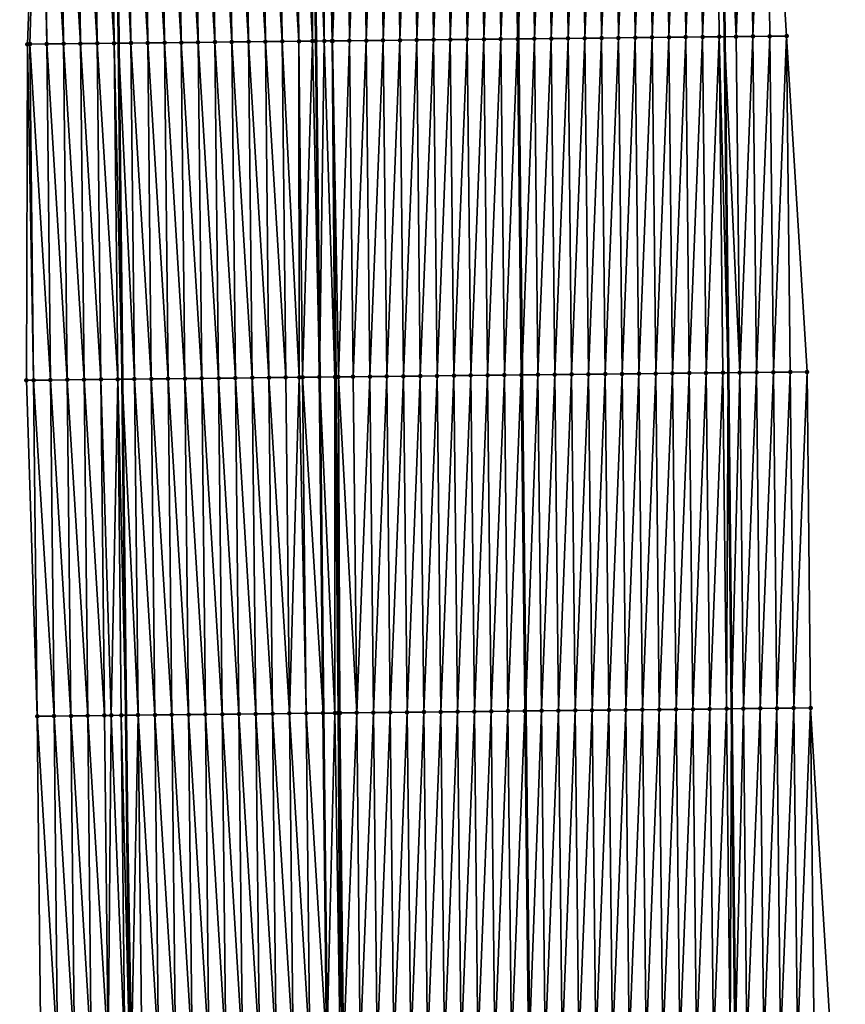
# Model space of a CAD drawing. Header units: feet. Extents: x 2010743 to 2022806, y 818705 to 837694.
# Tile 371 of 531: x 2011449 to 2011498, y 831296 to 831355. Entities that reach past the tile are written whole.
import ezdxf

# ---------------------------------------------------------------- set-up
doc = ezdxf.new("R2010")
doc.units = ezdxf.units.FT
doc.header["$MEASUREMENT"] = 0
for name, color, linetype, lineweight in [('EP_Travel Lane', 172, 'Continuous', 53), ('Road Shots', 141, 'Continuous', 100), ('STRIPING', 60, 'Continuous', 53)]:
    doc.layers.add(name, color=color, linetype=linetype, lineweight=lineweight)
doc.layers.add('I-77-MM17-21_NB-Surface-Border', color=7, linetype='Continuous')
doc.layers.add('I-77-MM17-21_NB-Surface-TIN', color=7, linetype='Continuous')

msp = doc.modelspace()

# ---------------------------------------------------------------- linework, layer by layer
at = {"layer": 'EP_Travel Lane'}
for points in [[(2011453.743, 831413.433, 329.309), (2011453.958, 831393.434, 329.386), (2011454.173, 831373.436, 329.468), (2011454.388, 831353.437, 329.566), (2011454.603, 831333.438, 329.61), (2011454.818, 831313.439, 329.68), (2011455.034, 831293.441, 329.712), (2011455.247, 831273.445, 329.734), (2011455.458, 831253.446, 329.754), (2011455.67, 831233.447, 329.755), (2011455.881, 831213.448, 329.745), (2011456.092, 831193.45, 329.718), (2011456.304, 831173.451, 329.677), (2011456.515, 831153.452, 329.653)], [(2011490, 831393.821, 329.151), (2011490.211, 831373.822, 329.234), (2011490.422, 831353.824, 329.295), (2011490.632, 831333.825, 329.354), (2011490.843, 831313.826, 329.432), (2011491.054, 831293.827, 329.472), (2011491.265, 831273.826, 329.491), (2011491.476, 831253.827, 329.551), (2011491.688, 831233.828, 329.532), (2011491.899, 831213.829, 329.528), (2011492.11, 831193.83, 329.507), (2011492.321, 831173.832, 329.468), (2011492.533, 831153.833, 329.421)]]:
    msp.add_polyline3d(points, dxfattribs=at)
at = {"layer": 'I-77-MM17-21_NB-Surface-Border', "color": 3, "linetype": 'Continuous', "lineweight": -3}
for points in [[(2011452.204, 831153.406, 329.573), (2011451.151, 831173.396, 329.58), (2011450.532, 831193.391, 329.601), (2011450.075, 831213.387, 329.61), (2011450.398, 831233.392, 329.639), (2011450.186, 831253.391, 329.628), (2011449.975, 831273.39, 329.618), (2011449.762, 831293.383, 329.592), (2011449.546, 831313.382, 329.557), (2011448.903, 831333.376, 329.495), (2011448.962, 831353.378, 329.475), (2011449.693, 831373.387, 329.367), (2011449.089, 831393.381, 329.278), (2011448.504, 831413.376, 329.184)], [(2011491.683, 831393.839, 329.103), (2011492.898, 831373.851, 329.154), (2011494.113, 831353.863, 329.174), (2011495.329, 831333.875, 329.195), (2011495.544, 831313.876, 329.254), (2011496.759, 831293.888, 329.262), (2011496.972, 831273.887, 329.286), (2011497.184, 831253.888, 329.337), (2011497.395, 831233.889, 329.335), (2011497.606, 831213.89, 329.325), (2011496.818, 831193.88, 329.333), (2011496.029, 831173.871, 329.332), (2011496.24, 831153.872, 329.291)]]:
    msp.add_polyline3d(points, dxfattribs=at)
at = {"layer": 'I-77-MM17-21_NB-Surface-TIN', "color": 128, "linetype": 'Continuous', "lineweight": -3}
for points in [[(2011448.962, 831353.378, 329.475), (2011449.116, 831353.38, 329.478), (2011449.693, 831373.387, 329.367)], [(2011449.116, 831353.38, 329.478), (2011450.116, 831353.391, 329.499), (2011449.693, 831373.387, 329.367)], [(2011450.116, 831353.391, 329.499), (2011449.901, 831373.389, 329.371), (2011449.693, 831373.387, 329.367)], [(2011451.116, 831353.402, 329.519), (2011450.901, 831373.4, 329.397), (2011449.901, 831373.389, 329.371)], [(2011450.116, 831353.391, 329.499), (2011451.116, 831353.402, 329.519), (2011449.901, 831373.389, 329.371)], [(2011452.116, 831353.412, 329.527), (2011451.901, 831373.411, 329.42), (2011450.901, 831373.4, 329.397)], [(2011451.116, 831353.402, 329.519), (2011452.116, 831353.412, 329.527), (2011450.901, 831373.4, 329.397)], [(2011453.116, 831353.423, 329.547), (2011452.901, 831373.422, 329.446), (2011451.901, 831373.411, 329.42)], [(2011452.116, 831353.412, 329.527), (2011453.116, 831353.423, 329.547), (2011451.901, 831373.411, 329.42)], [(2011454.116, 831353.434, 329.562), (2011453.901, 831373.433, 329.464), (2011452.901, 831373.422, 329.446)], [(2011453.116, 831353.423, 329.547), (2011454.116, 831353.434, 329.562), (2011452.901, 831373.422, 329.446)], [(2011453.901, 831373.433, 329.464), (2011454.388, 831353.437, 329.566), (2011454.173, 831373.436, 329.468)], [(2011454.116, 831353.434, 329.562), (2011454.388, 831353.437, 329.566), (2011453.901, 831373.433, 329.464)], [(2011455.116, 831353.445, 329.574), (2011454.9, 831373.444, 329.476), (2011454.173, 831373.436, 329.468)], [(2011455.116, 831353.445, 329.574), (2011454.173, 831373.436, 329.468), (2011454.388, 831353.437, 329.566)], [(2011456.116, 831353.456, 329.594), (2011455.9, 831373.454, 329.496), (2011454.9, 831373.444, 329.476)], [(2011455.116, 831353.445, 329.574), (2011456.116, 831353.456, 329.594), (2011454.9, 831373.444, 329.476)], [(2011457.116, 831353.467, 329.613), (2011456.9, 831373.465, 329.511), (2011455.9, 831373.454, 329.496)], [(2011456.116, 831353.456, 329.594), (2011457.116, 831353.467, 329.613), (2011455.9, 831373.454, 329.496)], [(2011458.115, 831353.477, 329.622), (2011457.9, 831373.476, 329.525), (2011456.9, 831373.465, 329.511)], [(2011457.116, 831353.467, 329.613), (2011458.115, 831353.477, 329.622), (2011456.9, 831373.465, 329.511)], [(2011459.115, 831353.488, 329.634), (2011458.9, 831373.487, 329.538), (2011457.9, 831373.476, 329.525)], [(2011458.115, 831353.477, 329.622), (2011459.115, 831353.488, 329.634), (2011457.9, 831373.476, 329.525)], [(2011460.115, 831353.499, 329.647), (2011459.9, 831373.498, 329.548), (2011458.9, 831373.487, 329.538)], [(2011459.115, 831353.488, 329.634), (2011460.115, 831353.499, 329.647), (2011458.9, 831373.487, 329.538)], [(2011461.115, 831353.51, 329.658), (2011460.9, 831373.508, 329.558), (2011459.9, 831373.498, 329.548)], [(2011460.115, 831353.499, 329.647), (2011461.115, 831353.51, 329.658), (2011459.9, 831373.498, 329.548)], [(2011462.115, 831353.521, 329.669), (2011461.9, 831373.519, 329.572), (2011460.9, 831373.508, 329.558)], [(2011461.115, 831353.51, 329.658), (2011462.115, 831353.521, 329.669), (2011460.9, 831373.508, 329.558)], [(2011463.115, 831353.531, 329.683), (2011462.9, 831373.53, 329.587), (2011461.9, 831373.519, 329.572)], [(2011463.115, 831353.531, 329.683), (2011461.9, 831373.519, 329.572), (2011462.115, 831353.521, 329.669)], [(2011464.115, 831353.542, 329.697), (2011463.9, 831373.541, 329.605), (2011462.9, 831373.53, 329.587)], [(2011463.115, 831353.531, 329.683), (2011464.115, 831353.542, 329.697), (2011462.9, 831373.53, 329.587)], [(2011465.115, 831353.553, 329.717), (2011464.9, 831373.552, 329.623), (2011463.9, 831373.541, 329.605)], [(2011464.115, 831353.542, 329.697), (2011465.115, 831353.553, 329.717), (2011463.9, 831373.541, 329.605)], [(2011465.91, 831353.562, 329.728), (2011465.839, 831373.562, 329.634), (2011464.9, 831373.552, 329.623)], [(2011465.115, 831353.553, 329.717), (2011465.91, 831353.562, 329.728), (2011464.9, 831373.552, 329.623)], [(2011465.839, 831373.562, 329.634), (2011466.115, 831353.564, 329.73), (2011465.9, 831373.563, 329.634)], [(2011465.91, 831353.562, 329.728), (2011466.115, 831353.564, 329.73), (2011465.839, 831373.562, 329.634)], [(2011466.612, 831353.569, 329.731), (2011466.442, 831373.568, 329.637), (2011465.9, 831373.563, 329.634)], [(2011466.612, 831353.569, 329.731), (2011465.9, 831373.563, 329.634), (2011466.115, 831353.564, 329.73)], [(2011466.612, 831353.569, 329.731), (2011466.686, 831373.571, 329.636), (2011466.442, 831373.568, 329.637)], [(2011466.612, 831353.569, 329.731), (2011467.078, 831353.574, 329.729), (2011466.686, 831373.571, 329.636)], [(2011467.078, 831353.574, 329.729), (2011466.9, 831373.573, 329.635), (2011466.686, 831373.571, 329.636)], [(2011467.115, 831353.575, 329.729), (2011467.9, 831373.584, 329.623), (2011466.9, 831373.573, 329.635)], [(2011467.078, 831353.574, 329.729), (2011467.115, 831353.575, 329.729), (2011466.9, 831373.573, 329.635)], [(2011467.115, 831353.575, 329.729), (2011468.115, 831353.585, 329.718), (2011467.9, 831373.584, 329.623)], [(2011468.115, 831353.585, 329.718), (2011468.9, 831373.595, 329.607), (2011467.9, 831373.584, 329.623)], [(2011468.115, 831353.585, 329.718), (2011469.115, 831353.596, 329.702), (2011468.9, 831373.595, 329.607)], [(2011469.115, 831353.596, 329.702), (2011469.9, 831373.605, 329.591), (2011468.9, 831373.595, 329.607)], [(2011469.115, 831353.596, 329.702), (2011470.115, 831353.607, 329.688), (2011469.9, 831373.605, 329.591)], [(2011470.115, 831353.607, 329.688), (2011470.9, 831373.616, 329.575), (2011469.9, 831373.605, 329.591)], [(2011470.115, 831353.607, 329.688), (2011471.115, 831353.617, 329.674), (2011470.9, 831373.616, 329.575)], [(2011471.115, 831353.617, 329.674), (2011471.899, 831373.627, 329.559), (2011470.9, 831373.616, 329.575)], [(2011471.115, 831353.617, 329.674), (2011472.115, 831353.628, 329.659), (2011471.899, 831373.627, 329.559)], [(2011472.115, 831353.628, 329.659), (2011472.899, 831373.637, 329.542), (2011471.899, 831373.627, 329.559)], [(2011472.115, 831353.628, 329.659), (2011473.115, 831353.639, 329.642), (2011472.899, 831373.637, 329.542)], [(2011473.115, 831353.639, 329.642), (2011473.899, 831373.648, 329.525), (2011472.899, 831373.637, 329.542)], [(2011473.115, 831353.639, 329.642), (2011474.115, 831353.65, 329.628), (2011473.899, 831373.648, 329.525)], [(2011474.115, 831353.65, 329.628), (2011474.899, 831373.659, 329.511), (2011473.899, 831373.648, 329.525)], [(2011474.115, 831353.65, 329.628), (2011475.114, 831353.66, 329.616), (2011474.899, 831373.659, 329.511)], [(2011475.114, 831353.66, 329.616), (2011475.899, 831373.67, 329.499), (2011474.899, 831373.659, 329.511)], [(2011475.114, 831353.66, 329.616), (2011476.114, 831353.671, 329.605), (2011475.899, 831373.67, 329.499)], [(2011476.114, 831353.671, 329.605), (2011476.899, 831373.68, 329.484), (2011475.899, 831373.67, 329.499)], [(2011476.114, 831353.671, 329.605), (2011477.114, 831353.682, 329.593), (2011476.899, 831373.68, 329.484)], [(2011477.114, 831353.682, 329.593), (2011477.899, 831373.691, 329.464), (2011476.899, 831373.68, 329.484)], [(2011477.114, 831353.682, 329.593), (2011478.114, 831353.692, 329.57), (2011477.899, 831373.691, 329.464)], [(2011478.114, 831353.692, 329.57), (2011477.937, 831373.691, 329.463), (2011477.899, 831373.691, 329.464)], [(2011478.899, 831373.702, 329.442), (2011477.937, 831373.691, 329.463), (2011478.152, 831353.693, 329.569)], [(2011478.114, 831353.692, 329.57), (2011478.152, 831353.693, 329.569), (2011477.937, 831373.691, 329.463)], [(2011479.114, 831353.703, 329.539), (2011478.899, 831373.702, 329.442), (2011478.152, 831353.693, 329.569)], [(2011479.114, 831353.703, 329.539), (2011479.899, 831373.712, 329.419), (2011478.899, 831373.702, 329.442)], [(2011479.114, 831353.703, 329.539), (2011480.114, 831353.714, 329.509), (2011479.899, 831373.712, 329.419)], [(2011480.114, 831353.714, 329.509), (2011480.899, 831373.723, 329.397), (2011479.899, 831373.712, 329.419)], [(2011480.114, 831353.714, 329.509), (2011481.114, 831353.724, 329.492), (2011480.899, 831373.723, 329.397)], [(2011481.114, 831353.724, 329.492), (2011481.899, 831373.734, 329.377), (2011480.899, 831373.723, 329.397)], [(2011481.114, 831353.724, 329.492), (2011482.114, 831353.735, 329.474), (2011481.899, 831373.734, 329.377)], [(2011482.114, 831353.735, 329.474), (2011482.899, 831373.744, 329.358), (2011481.899, 831373.734, 329.377)], [(2011482.114, 831353.735, 329.474), (2011483.114, 831353.746, 329.452), (2011482.899, 831373.744, 329.358)], [(2011483.114, 831353.746, 329.452), (2011483.899, 831373.755, 329.342), (2011482.899, 831373.744, 329.358)], [(2011483.114, 831353.746, 329.452), (2011484.114, 831353.756, 329.433), (2011483.899, 831373.755, 329.342)], [(2011484.114, 831353.756, 329.433), (2011484.899, 831373.766, 329.329), (2011483.899, 831373.755, 329.342)], [(2011484.114, 831353.756, 329.433), (2011485.114, 831353.767, 329.415), (2011484.899, 831373.766, 329.329)], [(2011485.114, 831353.767, 329.415), (2011485.899, 831373.776, 329.314), (2011484.899, 831373.766, 329.329)], [(2011485.114, 831353.767, 329.415), (2011486.114, 831353.778, 329.396), (2011485.899, 831373.776, 329.314)], [(2011486.114, 831353.778, 329.396), (2011486.899, 831373.787, 329.296), (2011485.899, 831373.776, 329.314)], [(2011486.114, 831353.778, 329.396), (2011487.114, 831353.788, 329.377), (2011486.899, 831373.787, 329.296)], [(2011487.114, 831353.788, 329.377), (2011487.899, 831373.798, 329.278), (2011486.899, 831373.787, 329.296)], [(2011487.114, 831353.788, 329.377), (2011488.114, 831353.799, 329.354), (2011487.899, 831373.798, 329.278)], [(2011488.114, 831353.799, 329.354), (2011488.898, 831373.808, 329.26), (2011487.899, 831373.798, 329.278)], [(2011488.114, 831353.799, 329.354), (2011489.114, 831353.81, 329.329), (2011488.898, 831373.808, 329.26)], [(2011489.114, 831353.81, 329.329), (2011489.898, 831373.819, 329.241), (2011488.898, 831373.808, 329.26)], [(2011489.114, 831353.81, 329.329), (2011490.114, 831353.82, 329.303), (2011489.898, 831373.819, 329.241)], [(2011489.898, 831373.819, 329.241), (2011490.422, 831353.824, 329.295), (2011490.211, 831373.822, 329.234)], [(2011490.114, 831353.82, 329.303), (2011490.422, 831353.824, 329.295), (2011489.898, 831373.819, 329.241)], [(2011491.114, 831353.831, 329.276), (2011490.898, 831373.83, 329.219), (2011490.211, 831373.822, 329.234)], [(2011491.114, 831353.831, 329.276), (2011490.211, 831373.822, 329.234), (2011490.422, 831353.824, 329.295)], [(2011491.114, 831353.831, 329.276), (2011491.898, 831373.84, 329.189), (2011490.898, 831373.83, 329.219)], [(2011491.114, 831353.831, 329.276), (2011492.113, 831353.842, 329.245), (2011491.898, 831373.84, 329.189)], [(2011492.113, 831353.842, 329.245), (2011492.898, 831373.851, 329.154), (2011491.898, 831373.84, 329.189)], [(2011492.113, 831353.842, 329.245), (2011493.113, 831353.852, 329.21), (2011492.898, 831373.851, 329.154)], [(2011493.113, 831353.852, 329.21), (2011494.113, 831353.863, 329.174), (2011492.898, 831373.851, 329.154)], [(2011451.331, 831333.403, 329.547), (2011451.116, 831353.402, 329.519), (2011450.116, 831353.391, 329.499)], [(2011452.331, 831333.414, 329.571), (2011452.116, 831353.412, 329.527), (2011451.116, 831353.402, 329.519)], [(2011451.331, 831333.403, 329.547), (2011452.331, 831333.414, 329.571), (2011451.116, 831353.402, 329.519)], [(2011453.331, 831333.424, 329.597), (2011453.116, 831353.423, 329.547), (2011452.116, 831353.412, 329.527)], [(2011452.331, 831333.414, 329.571), (2011453.331, 831333.424, 329.597), (2011452.116, 831353.412, 329.527)], [(2011454.331, 831333.435, 329.607), (2011454.116, 831353.434, 329.562), (2011453.116, 831353.423, 329.547)], [(2011453.331, 831333.424, 329.597), (2011454.331, 831333.435, 329.607), (2011453.116, 831353.423, 329.547)], [(2011454.116, 831353.434, 329.562), (2011454.603, 831333.438, 329.61), (2011454.388, 831353.437, 329.566)], [(2011454.331, 831333.435, 329.607), (2011454.603, 831333.438, 329.61), (2011454.116, 831353.434, 329.562)], [(2011455.331, 831333.446, 329.618), (2011455.116, 831353.445, 329.574), (2011454.388, 831353.437, 329.566)], [(2011455.331, 831333.446, 329.618), (2011454.388, 831353.437, 329.566), (2011454.603, 831333.438, 329.61)], [(2011456.331, 831333.457, 329.64), (2011456.116, 831353.456, 329.594), (2011455.116, 831353.445, 329.574)], [(2011455.331, 831333.446, 329.618), (2011456.331, 831333.457, 329.64), (2011455.116, 831353.445, 329.574)], [(2011457.331, 831333.468, 329.656), (2011457.116, 831353.467, 329.613), (2011456.116, 831353.456, 329.594)], [(2011456.331, 831333.457, 329.64), (2011457.331, 831333.468, 329.656), (2011456.116, 831353.456, 329.594)], [(2011458.331, 831333.479, 329.669), (2011458.115, 831353.477, 329.622), (2011457.116, 831353.467, 329.613)], [(2011457.331, 831333.468, 329.656), (2011458.331, 831333.479, 329.669), (2011457.116, 831353.467, 329.613)], [(2011459.331, 831333.489, 329.68), (2011459.115, 831353.488, 329.634), (2011458.115, 831353.477, 329.622)], [(2011458.331, 831333.479, 329.669), (2011459.331, 831333.489, 329.68), (2011458.115, 831353.477, 329.622)], [(2011460.331, 831333.5, 329.69), (2011460.115, 831353.499, 329.647), (2011459.115, 831353.488, 329.634)], [(2011459.331, 831333.489, 329.68), (2011460.331, 831333.5, 329.69), (2011459.115, 831353.488, 329.634)], [(2011461.33, 831333.511, 329.7), (2011461.115, 831353.51, 329.658), (2011460.115, 831353.499, 329.647)], [(2011460.331, 831333.5, 329.69), (2011461.33, 831333.511, 329.7), (2011460.115, 831353.499, 329.647)], [(2011462.33, 831333.522, 329.711), (2011462.115, 831353.521, 329.669), (2011461.115, 831353.51, 329.658)], [(2011461.33, 831333.511, 329.7), (2011462.33, 831333.522, 329.711), (2011461.115, 831353.51, 329.658)], [(2011463.33, 831333.533, 329.726), (2011463.115, 831353.531, 329.683), (2011462.115, 831353.521, 329.669)], [(2011463.33, 831333.533, 329.726), (2011462.115, 831353.521, 329.669), (2011462.33, 831333.522, 329.711)], [(2011464.33, 831333.543, 329.744), (2011464.115, 831353.542, 329.697), (2011463.115, 831353.531, 329.683)], [(2011463.33, 831333.533, 329.726), (2011464.33, 831333.543, 329.744), (2011463.115, 831353.531, 329.683)], [(2011465.128, 831333.552, 329.76), (2011465.115, 831353.553, 329.717), (2011464.115, 831353.542, 329.697)], [(2011464.33, 831333.543, 329.744), (2011465.128, 831333.552, 329.76), (2011464.115, 831353.542, 329.697)], [(2011465.33, 831333.554, 329.763), (2011465.91, 831353.562, 329.728), (2011465.115, 831353.553, 329.717)], [(2011465.128, 831333.552, 329.76), (2011465.33, 831333.554, 329.763), (2011465.115, 831353.553, 329.717)], [(2011465.33, 831333.554, 329.763), (2011466.33, 831333.565, 329.772), (2011465.91, 831353.562, 329.728)], [(2011465.91, 831353.562, 329.728), (2011466.33, 831333.565, 329.772), (2011466.115, 831353.564, 329.73)], [(2011466.612, 831353.569, 329.731), (2011466.115, 831353.564, 329.73), (2011466.33, 831333.565, 329.772)], [(2011467.254, 831333.575, 329.778), (2011466.612, 831353.569, 329.731), (2011466.33, 831333.565, 329.772)], [(2011467.254, 831333.575, 329.778), (2011467.078, 831353.574, 329.729), (2011466.612, 831353.569, 329.731)], [(2011467.33, 831333.576, 329.777), (2011467.115, 831353.575, 329.729), (2011467.078, 831353.574, 329.729)], [(2011467.254, 831333.575, 329.778), (2011467.33, 831333.576, 329.777), (2011467.078, 831353.574, 329.729)], [(2011467.462, 831333.577, 329.777), (2011468.115, 831353.585, 329.718), (2011467.115, 831353.575, 329.729)], [(2011467.33, 831333.576, 329.777), (2011467.462, 831333.577, 329.777), (2011467.115, 831353.575, 329.729)], [(2011467.462, 831333.577, 329.777), (2011468.33, 831333.587, 329.765), (2011468.115, 831353.585, 329.718)], [(2011468.33, 831333.587, 329.765), (2011469.115, 831353.596, 329.702), (2011468.115, 831353.585, 329.718)], [(2011468.33, 831333.587, 329.765), (2011469.33, 831333.597, 329.748), (2011469.115, 831353.596, 329.702)], [(2011469.33, 831333.597, 329.748), (2011470.115, 831353.607, 329.688), (2011469.115, 831353.596, 329.702)], [(2011469.33, 831333.597, 329.748), (2011470.33, 831333.608, 329.731), (2011470.115, 831353.607, 329.688)], [(2011470.33, 831333.608, 329.731), (2011471.115, 831353.617, 329.674), (2011470.115, 831353.607, 329.688)], [(2011470.33, 831333.608, 329.731), (2011471.33, 831333.619, 329.713), (2011471.115, 831353.617, 329.674)], [(2011471.33, 831333.619, 329.713), (2011472.115, 831353.628, 329.659), (2011471.115, 831353.617, 329.674)], [(2011471.33, 831333.619, 329.713), (2011472.33, 831333.629, 329.7), (2011472.115, 831353.628, 329.659)], [(2011472.33, 831333.629, 329.7), (2011473.115, 831353.639, 329.642), (2011472.115, 831353.628, 329.659)], [(2011472.33, 831333.629, 329.7), (2011473.33, 831333.64, 329.683), (2011473.115, 831353.639, 329.642)], [(2011473.33, 831333.64, 329.683), (2011474.115, 831353.65, 329.628), (2011473.115, 831353.639, 329.642)], [(2011473.33, 831333.64, 329.683), (2011474.33, 831333.651, 329.668), (2011474.115, 831353.65, 329.628)], [(2011474.33, 831333.651, 329.668), (2011475.114, 831353.66, 329.616), (2011474.115, 831353.65, 329.628)], [(2011474.33, 831333.651, 329.668), (2011475.33, 831333.661, 329.652), (2011475.114, 831353.66, 329.616)], [(2011475.33, 831333.661, 329.652), (2011476.114, 831353.671, 329.605), (2011475.114, 831353.66, 329.616)], [(2011475.33, 831333.661, 329.652), (2011476.33, 831333.672, 329.64), (2011476.114, 831353.671, 329.605)], [(2011476.33, 831333.672, 329.64), (2011477.114, 831353.682, 329.593), (2011476.114, 831353.671, 329.605)], [(2011476.33, 831333.672, 329.64), (2011477.33, 831333.683, 329.63), (2011477.114, 831353.682, 329.593)], [(2011477.33, 831333.683, 329.63), (2011478.114, 831353.692, 329.57), (2011477.114, 831353.682, 329.593)], [(2011477.33, 831333.683, 329.63), (2011478.329, 831333.693, 329.61), (2011478.114, 831353.692, 329.57)], [(2011478.329, 831333.693, 329.61), (2011478.152, 831353.693, 329.569), (2011478.114, 831353.692, 329.57)], [(2011479.114, 831353.703, 329.539), (2011478.152, 831353.693, 329.569), (2011478.367, 831333.694, 329.609)], [(2011478.329, 831333.693, 329.61), (2011478.367, 831333.694, 329.609), (2011478.152, 831353.693, 329.569)], [(2011479.329, 831333.704, 329.578), (2011479.114, 831353.703, 329.539), (2011478.367, 831333.694, 329.609)], [(2011479.329, 831333.704, 329.578), (2011480.114, 831353.714, 329.509), (2011479.114, 831353.703, 329.539)], [(2011479.329, 831333.704, 329.578), (2011480.329, 831333.715, 329.551), (2011480.114, 831353.714, 329.509)], [(2011480.329, 831333.715, 329.551), (2011481.114, 831353.724, 329.492), (2011480.114, 831353.714, 329.509)], [(2011480.329, 831333.715, 329.551), (2011481.329, 831333.725, 329.531), (2011481.114, 831353.724, 329.492)], [(2011481.329, 831333.725, 329.531), (2011482.114, 831353.735, 329.474), (2011481.114, 831353.724, 329.492)], [(2011481.329, 831333.725, 329.531), (2011482.329, 831333.736, 329.513), (2011482.114, 831353.735, 329.474)], [(2011482.329, 831333.736, 329.513), (2011483.114, 831353.746, 329.452), (2011482.114, 831353.735, 329.474)], [(2011482.329, 831333.736, 329.513), (2011483.329, 831333.747, 329.495), (2011483.114, 831353.746, 329.452)], [(2011483.329, 831333.747, 329.495), (2011484.114, 831353.756, 329.433), (2011483.114, 831353.746, 329.452)], [(2011483.329, 831333.747, 329.495), (2011484.329, 831333.757, 329.477), (2011484.114, 831353.756, 329.433)], [(2011484.329, 831333.757, 329.477), (2011485.114, 831353.767, 329.415), (2011484.114, 831353.756, 329.433)], [(2011484.329, 831333.757, 329.477), (2011485.329, 831333.768, 329.462), (2011485.114, 831353.767, 329.415)], [(2011485.329, 831333.768, 329.462), (2011486.114, 831353.778, 329.396), (2011485.114, 831353.767, 329.415)], [(2011485.329, 831333.768, 329.462), (2011486.329, 831333.779, 329.448), (2011486.114, 831353.778, 329.396)], [(2011486.329, 831333.779, 329.448), (2011487.114, 831353.788, 329.377), (2011486.114, 831353.778, 329.396)], [(2011486.329, 831333.779, 329.448), (2011487.329, 831333.79, 329.432), (2011487.114, 831353.788, 329.377)], [(2011487.329, 831333.79, 329.432), (2011488.114, 831353.799, 329.354), (2011487.114, 831353.788, 329.377)], [(2011487.329, 831333.79, 329.432), (2011488.329, 831333.8, 329.411), (2011488.114, 831353.799, 329.354)], [(2011488.329, 831333.8, 329.411), (2011489.114, 831353.81, 329.329), (2011488.114, 831353.799, 329.354)], [(2011488.329, 831333.8, 329.411), (2011489.329, 831333.811, 329.39), (2011489.114, 831353.81, 329.329)], [(2011489.329, 831333.811, 329.39), (2011490.114, 831353.82, 329.303), (2011489.114, 831353.81, 329.329)], [(2011489.329, 831333.811, 329.39), (2011490.329, 831333.821, 329.36), (2011490.114, 831353.82, 329.303)], [(2011490.114, 831353.82, 329.303), (2011490.632, 831333.825, 329.354), (2011490.422, 831353.824, 329.295)], [(2011490.329, 831333.821, 329.36), (2011490.632, 831333.825, 329.354), (2011490.114, 831353.82, 329.303)], [(2011491.329, 831333.832, 329.341), (2011491.114, 831353.831, 329.276), (2011490.422, 831353.824, 329.295)], [(2011491.329, 831333.832, 329.341), (2011490.422, 831353.824, 329.295), (2011490.632, 831333.825, 329.354)], [(2011491.329, 831333.832, 329.341), (2011492.113, 831353.842, 329.245), (2011491.114, 831353.831, 329.276)], [(2011491.329, 831333.832, 329.341), (2011492.329, 831333.843, 329.305), (2011492.113, 831353.842, 329.245)], [(2011492.329, 831333.843, 329.305), (2011493.113, 831353.852, 329.21), (2011492.113, 831353.842, 329.245)], [(2011492.329, 831333.843, 329.305), (2011493.329, 831333.853, 329.26), (2011493.113, 831353.852, 329.21)], [(2011493.329, 831333.853, 329.26), (2011494.113, 831353.863, 329.174), (2011493.113, 831353.852, 329.21)], [(2011493.329, 831333.853, 329.26), (2011494.329, 831333.864, 329.227), (2011494.113, 831353.863, 329.174)], [(2011494.329, 831333.864, 329.227), (2011495.329, 831333.875, 329.195), (2011494.113, 831353.863, 329.174)], [(2011448.903, 831333.376, 329.495), (2011449.331, 831333.381, 329.505), (2011448.962, 831353.378, 329.475)], [(2011449.331, 831333.381, 329.505), (2011449.116, 831353.38, 329.478), (2011448.962, 831353.378, 329.475)], [(2011450.331, 831333.392, 329.524), (2011450.116, 831353.391, 329.499), (2011449.116, 831353.38, 329.478)], [(2011449.331, 831333.381, 329.505), (2011450.331, 831333.392, 329.524), (2011449.116, 831353.38, 329.478)], [(2011450.331, 831333.392, 329.524), (2011451.331, 831333.403, 329.547), (2011450.116, 831353.391, 329.499)], [(2011458.546, 831313.48, 329.734), (2011458.331, 831333.479, 329.669), (2011457.331, 831333.468, 329.656)], [(2011459.546, 831313.491, 329.744), (2011459.331, 831333.489, 329.68), (2011458.331, 831333.479, 329.669)], [(2011458.546, 831313.48, 329.734), (2011459.546, 831313.491, 329.744), (2011458.331, 831333.479, 329.669)], [(2011460.546, 831313.501, 329.754), (2011460.331, 831333.5, 329.69), (2011459.331, 831333.489, 329.68)], [(2011459.546, 831313.491, 329.744), (2011460.546, 831313.501, 329.754), (2011459.331, 831333.489, 329.68)], [(2011461.546, 831313.512, 329.766), (2011461.33, 831333.511, 329.7), (2011460.331, 831333.5, 329.69)], [(2011460.546, 831313.501, 329.754), (2011461.546, 831313.512, 329.766), (2011460.331, 831333.5, 329.69)], [(2011462.546, 831313.523, 329.775), (2011462.33, 831333.522, 329.711), (2011461.33, 831333.511, 329.7)], [(2011462.546, 831313.523, 329.775), (2011461.33, 831333.511, 329.7), (2011461.546, 831313.512, 329.766)], [(2011463.546, 831313.534, 329.787), (2011463.33, 831333.533, 329.726), (2011462.33, 831333.522, 329.711)], [(2011463.546, 831313.534, 329.787), (2011462.33, 831333.522, 329.711), (2011462.546, 831313.523, 329.775)], [(2011464.545, 831313.545, 329.803), (2011464.33, 831333.543, 329.744), (2011463.33, 831333.533, 329.726)], [(2011463.546, 831313.534, 329.787), (2011464.545, 831313.545, 329.803), (2011463.33, 831333.533, 329.726)], [(2011464.545, 831313.545, 329.803), (2011465.128, 831333.552, 329.76), (2011464.33, 831333.543, 329.744)], [(2011464.545, 831313.545, 329.803), (2011465.545, 831313.556, 329.823), (2011465.128, 831333.552, 329.76)], [(2011465.545, 831313.556, 329.823), (2011465.33, 831333.554, 329.763), (2011465.128, 831333.552, 329.76)], [(2011465.33, 831333.554, 329.763), (2011466.545, 831313.566, 329.837), (2011466.33, 831333.565, 329.772)], [(2011465.545, 831313.556, 329.823), (2011466.545, 831313.566, 329.837), (2011465.33, 831333.554, 329.763)], [(2011467.254, 831313.574, 329.838), (2011467.254, 831333.575, 329.778), (2011466.33, 831333.565, 329.772)], [(2011467.254, 831313.574, 329.838), (2011466.33, 831333.565, 329.772), (2011466.545, 831313.566, 329.837)], [(2011467.545, 831313.577, 329.836), (2011467.33, 831333.576, 329.777), (2011467.254, 831333.575, 329.778)], [(2011467.451, 831313.576, 329.837), (2011467.545, 831313.577, 329.836), (2011467.254, 831333.575, 329.778)], [(2011467.254, 831313.574, 329.838), (2011467.451, 831313.576, 329.837), (2011467.254, 831333.575, 329.778)], [(2011467.545, 831313.577, 329.836), (2011467.462, 831333.577, 329.777), (2011467.33, 831333.576, 329.777)], [(2011468.545, 831313.588, 329.82), (2011468.33, 831333.587, 329.765), (2011467.462, 831333.577, 329.777)], [(2011467.545, 831313.577, 329.836), (2011468.545, 831313.588, 329.82), (2011467.462, 831333.577, 329.777)], [(2011468.545, 831313.588, 329.82), (2011469.33, 831333.597, 329.748), (2011468.33, 831333.587, 329.765)], [(2011468.545, 831313.588, 329.82), (2011469.545, 831313.598, 329.805), (2011469.33, 831333.597, 329.748)], [(2011469.545, 831313.598, 329.805), (2011470.33, 831333.608, 329.731), (2011469.33, 831333.597, 329.748)], [(2011469.545, 831313.598, 329.805), (2011470.545, 831313.609, 329.788), (2011470.33, 831333.608, 329.731)], [(2011470.545, 831313.609, 329.788), (2011471.33, 831333.619, 329.713), (2011470.33, 831333.608, 329.731)], [(2011470.545, 831313.609, 329.788), (2011471.545, 831313.62, 329.772), (2011471.33, 831333.619, 329.713)], [(2011471.545, 831313.62, 329.772), (2011472.33, 831333.629, 329.7), (2011471.33, 831333.619, 329.713)], [(2011471.545, 831313.62, 329.772), (2011472.545, 831313.631, 329.757), (2011472.33, 831333.629, 329.7)], [(2011472.545, 831313.631, 329.757), (2011473.33, 831333.64, 329.683), (2011472.33, 831333.629, 329.7)], [(2011472.545, 831313.631, 329.757), (2011473.545, 831313.641, 329.74), (2011473.33, 831333.64, 329.683)], [(2011473.545, 831313.641, 329.74), (2011474.33, 831333.651, 329.668), (2011473.33, 831333.64, 329.683)], [(2011473.545, 831313.641, 329.74), (2011474.545, 831313.652, 329.725), (2011474.33, 831333.651, 329.668)], [(2011474.545, 831313.652, 329.725), (2011475.33, 831333.661, 329.652), (2011474.33, 831333.651, 329.668)], [(2011474.545, 831313.652, 329.725), (2011475.545, 831313.663, 329.709), (2011475.33, 831333.661, 329.652)], [(2011475.545, 831313.663, 329.709), (2011476.33, 831333.672, 329.64), (2011475.33, 831333.661, 329.652)], [(2011475.545, 831313.663, 329.709), (2011476.545, 831313.673, 329.695), (2011476.33, 831333.672, 329.64)], [(2011476.545, 831313.673, 329.695), (2011477.33, 831333.683, 329.63), (2011476.33, 831333.672, 329.64)], [(2011476.545, 831313.673, 329.695), (2011477.545, 831313.684, 329.686), (2011477.33, 831333.683, 329.63)], [(2011477.545, 831313.684, 329.686), (2011478.329, 831333.693, 329.61), (2011477.33, 831333.683, 329.63)], [(2011477.545, 831313.684, 329.686), (2011478.545, 831313.695, 329.67), (2011478.329, 831333.693, 329.61)], [(2011478.545, 831313.695, 329.67), (2011478.367, 831333.694, 329.609), (2011478.329, 831333.693, 329.61)], [(2011479.329, 831333.704, 329.578), (2011478.367, 831333.694, 329.609), (2011478.583, 831313.695, 329.669)], [(2011478.545, 831313.695, 329.67), (2011478.583, 831313.695, 329.669), (2011478.367, 831333.694, 329.609)], [(2011479.545, 831313.705, 329.639), (2011479.329, 831333.704, 329.578), (2011478.583, 831313.695, 329.669)], [(2011479.545, 831313.705, 329.639), (2011480.329, 831333.715, 329.551), (2011479.329, 831333.704, 329.578)], [(2011479.545, 831313.705, 329.639), (2011480.545, 831313.716, 329.613), (2011480.329, 831333.715, 329.551)], [(2011480.545, 831313.716, 329.613), (2011481.329, 831333.725, 329.531), (2011480.329, 831333.715, 329.551)], [(2011480.545, 831313.716, 329.613), (2011481.544, 831313.727, 329.592), (2011481.329, 831333.725, 329.531)], [(2011481.544, 831313.727, 329.592), (2011482.329, 831333.736, 329.513), (2011481.329, 831333.725, 329.531)], [(2011481.544, 831313.727, 329.592), (2011482.544, 831313.737, 329.578), (2011482.329, 831333.736, 329.513)], [(2011482.544, 831313.737, 329.578), (2011483.329, 831333.747, 329.495), (2011482.329, 831333.736, 329.513)], [(2011482.544, 831313.737, 329.578), (2011483.544, 831313.748, 329.558), (2011483.329, 831333.747, 329.495)], [(2011483.544, 831313.748, 329.558), (2011484.329, 831333.757, 329.477), (2011483.329, 831333.747, 329.495)], [(2011483.544, 831313.748, 329.558), (2011484.544, 831313.759, 329.545), (2011484.329, 831333.757, 329.477)], [(2011484.544, 831313.759, 329.545), (2011485.329, 831333.768, 329.462), (2011484.329, 831333.757, 329.477)], [(2011484.544, 831313.759, 329.545), (2011485.544, 831313.769, 329.531), (2011485.329, 831333.768, 329.462)], [(2011485.544, 831313.769, 329.531), (2011486.329, 831333.779, 329.448), (2011485.329, 831333.768, 329.462)], [(2011485.544, 831313.769, 329.531), (2011486.544, 831313.78, 329.516), (2011486.329, 831333.779, 329.448)], [(2011486.544, 831313.78, 329.516), (2011487.329, 831333.79, 329.432), (2011486.329, 831333.779, 329.448)], [(2011486.544, 831313.78, 329.516), (2011487.544, 831313.791, 329.5), (2011487.329, 831333.79, 329.432)], [(2011487.544, 831313.791, 329.5), (2011488.329, 831333.8, 329.411), (2011487.329, 831333.79, 329.432)], [(2011487.544, 831313.791, 329.5), (2011488.544, 831313.801, 329.483), (2011488.329, 831333.8, 329.411)], [(2011488.544, 831313.801, 329.483), (2011489.329, 831333.811, 329.39), (2011488.329, 831333.8, 329.411)], [(2011488.544, 831313.801, 329.483), (2011489.544, 831313.812, 329.464), (2011489.329, 831333.811, 329.39)], [(2011489.544, 831313.812, 329.464), (2011490.329, 831333.821, 329.36), (2011489.329, 831333.811, 329.39)], [(2011489.544, 831313.812, 329.464), (2011490.544, 831313.823, 329.442), (2011490.329, 831333.821, 329.36)], [(2011490.544, 831313.823, 329.442), (2011490.632, 831333.825, 329.354), (2011490.329, 831333.821, 329.36)], [(2011490.544, 831313.823, 329.442), (2011490.843, 831313.826, 329.432), (2011490.632, 831333.825, 329.354)], [(2011491.329, 831333.832, 329.341), (2011490.632, 831333.825, 329.354), (2011490.843, 831313.826, 329.432)], [(2011491.544, 831313.833, 329.408), (2011491.329, 831333.832, 329.341), (2011490.843, 831313.826, 329.432)], [(2011491.544, 831313.833, 329.408), (2011492.329, 831333.843, 329.305), (2011491.329, 831333.832, 329.341)], [(2011491.544, 831313.833, 329.408), (2011492.544, 831313.844, 329.372), (2011492.329, 831333.843, 329.305)], [(2011492.544, 831313.844, 329.372), (2011493.329, 831333.853, 329.26), (2011492.329, 831333.843, 329.305)], [(2011492.544, 831313.844, 329.372), (2011493.544, 831313.855, 329.326), (2011493.329, 831333.853, 329.26)], [(2011493.544, 831313.855, 329.326), (2011494.329, 831333.864, 329.227), (2011493.329, 831333.853, 329.26)], [(2011493.544, 831313.855, 329.326), (2011494.544, 831313.865, 329.287), (2011494.329, 831333.864, 329.227)], [(2011494.544, 831313.865, 329.287), (2011495.329, 831333.875, 329.195), (2011494.329, 831333.864, 329.227)], [(2011494.544, 831313.865, 329.287), (2011495.544, 831313.876, 329.254), (2011495.329, 831333.875, 329.195)], [(2011449.546, 831313.382, 329.557), (2011449.331, 831333.381, 329.505), (2011448.903, 831333.376, 329.495)], [(2011450.546, 831313.393, 329.582), (2011450.331, 831333.392, 329.524), (2011449.331, 831333.381, 329.505)], [(2011449.546, 831313.382, 329.557), (2011450.546, 831313.393, 329.582), (2011449.331, 831333.381, 329.505)], [(2011451.546, 831313.404, 329.612), (2011451.331, 831333.403, 329.547), (2011450.331, 831333.392, 329.524)], [(2011450.546, 831313.393, 329.582), (2011451.546, 831313.404, 329.612), (2011450.331, 831333.392, 329.524)], [(2011452.546, 831313.415, 329.638), (2011452.331, 831333.414, 329.571), (2011451.331, 831333.403, 329.547)], [(2011451.546, 831313.404, 329.612), (2011452.546, 831313.415, 329.638), (2011451.331, 831333.403, 329.547)], [(2011453.546, 831313.426, 329.668), (2011453.331, 831333.424, 329.597), (2011452.331, 831333.414, 329.571)], [(2011452.546, 831313.415, 329.638), (2011453.546, 831313.426, 329.668), (2011452.331, 831333.414, 329.571)], [(2011453.946, 831313.43, 329.681), (2011454.331, 831333.435, 329.607), (2011453.331, 831333.424, 329.597)], [(2011453.546, 831313.426, 329.668), (2011453.946, 831313.43, 329.681), (2011453.331, 831333.424, 329.597)], [(2011453.946, 831313.43, 329.681), (2011454.546, 831313.437, 329.677), (2011454.331, 831333.435, 329.607)], [(2011454.331, 831333.435, 329.607), (2011454.818, 831313.439, 329.68), (2011454.603, 831333.438, 329.61)], [(2011454.546, 831313.437, 329.677), (2011454.818, 831313.439, 329.68), (2011454.331, 831333.435, 329.607)], [(2011455.546, 831313.447, 329.689), (2011455.331, 831333.446, 329.618), (2011454.603, 831333.438, 329.61)], [(2011455.546, 831313.447, 329.689), (2011454.603, 831333.438, 329.61), (2011454.818, 831313.439, 329.68)], [(2011456.546, 831313.458, 329.707), (2011456.331, 831333.457, 329.64), (2011455.331, 831333.446, 329.618)], [(2011455.546, 831313.447, 329.689), (2011456.546, 831313.458, 329.707), (2011455.331, 831333.446, 329.618)], [(2011457.546, 831313.469, 329.724), (2011457.331, 831333.468, 329.656), (2011456.331, 831333.457, 329.64)], [(2011456.546, 831313.458, 329.707), (2011457.546, 831313.469, 329.724), (2011456.331, 831333.457, 329.64)], [(2011457.546, 831313.469, 329.724), (2011458.546, 831313.48, 329.734), (2011457.331, 831333.468, 329.656)], [(2011465.761, 831293.557, 329.871), (2011465.545, 831313.556, 329.823), (2011464.545, 831313.545, 329.803)], [(2011465.545, 831313.556, 329.823), (2011466.761, 831293.567, 329.879), (2011466.545, 831313.566, 329.837)], [(2011465.761, 831293.557, 329.871), (2011466.761, 831293.567, 329.879), (2011465.545, 831313.556, 329.823)], [(2011467.254, 831313.574, 329.838), (2011466.545, 831313.566, 329.837), (2011466.761, 831293.567, 329.879)], [(2011467.573, 831293.576, 329.887), (2011467.254, 831313.574, 329.838), (2011466.761, 831293.567, 329.879)], [(2011467.573, 831293.576, 329.887), (2011467.451, 831313.576, 329.837), (2011467.254, 831313.574, 329.838)], [(2011467.677, 831293.577, 329.886), (2011467.545, 831313.577, 329.836), (2011467.451, 831313.576, 329.837)], [(2011467.573, 831293.576, 329.887), (2011467.677, 831293.577, 329.886), (2011467.451, 831313.576, 329.837)], [(2011467.76, 831293.578, 329.886), (2011468.545, 831313.588, 329.82), (2011467.545, 831313.577, 329.836)], [(2011467.677, 831293.577, 329.886), (2011467.76, 831293.578, 329.886), (2011467.545, 831313.577, 329.836)], [(2011467.76, 831293.578, 329.886), (2011468.76, 831293.589, 329.87), (2011468.545, 831313.588, 329.82)], [(2011468.76, 831293.589, 329.87), (2011469.545, 831313.598, 329.805), (2011468.545, 831313.588, 329.82)], [(2011468.76, 831293.589, 329.87), (2011469.76, 831293.6, 329.853), (2011469.545, 831313.598, 329.805)], [(2011469.76, 831293.6, 329.853), (2011470.545, 831313.609, 329.788), (2011469.545, 831313.598, 329.805)], [(2011469.76, 831293.6, 329.853), (2011470.76, 831293.61, 329.838), (2011470.545, 831313.609, 329.788)], [(2011470.76, 831293.61, 329.838), (2011471.545, 831313.62, 329.772), (2011470.545, 831313.609, 329.788)], [(2011470.76, 831293.61, 329.838), (2011471.76, 831293.621, 329.824), (2011471.545, 831313.62, 329.772)], [(2011471.76, 831293.621, 329.824), (2011472.545, 831313.631, 329.757), (2011471.545, 831313.62, 329.772)], [(2011471.76, 831293.621, 329.824), (2011472.76, 831293.632, 329.809), (2011472.545, 831313.631, 329.757)], [(2011472.76, 831293.632, 329.809), (2011473.545, 831313.641, 329.74), (2011472.545, 831313.631, 329.757)], [(2011472.76, 831293.632, 329.809), (2011473.76, 831293.642, 329.791), (2011473.545, 831313.641, 329.74)], [(2011473.76, 831293.642, 329.791), (2011474.545, 831313.652, 329.725), (2011473.545, 831313.641, 329.74)], [(2011473.76, 831293.642, 329.791), (2011474.76, 831293.653, 329.776), (2011474.545, 831313.652, 329.725)], [(2011474.76, 831293.653, 329.776), (2011475.545, 831313.663, 329.709), (2011474.545, 831313.652, 329.725)], [(2011474.76, 831293.653, 329.776), (2011475.76, 831293.664, 329.761), (2011475.545, 831313.663, 329.709)], [(2011475.76, 831293.664, 329.761), (2011476.545, 831313.673, 329.695), (2011475.545, 831313.663, 329.709)], [(2011475.76, 831293.664, 329.761), (2011476.76, 831293.674, 329.749), (2011476.545, 831313.673, 329.695)], [(2011476.76, 831293.674, 329.749), (2011477.545, 831313.684, 329.686), (2011476.545, 831313.673, 329.695)], [(2011476.76, 831293.674, 329.749), (2011477.76, 831293.685, 329.739), (2011477.545, 831313.684, 329.686)], [(2011477.76, 831293.685, 329.739), (2011478.545, 831313.695, 329.67), (2011477.545, 831313.684, 329.686)], [(2011477.76, 831293.685, 329.739), (2011478.76, 831293.696, 329.715), (2011478.545, 831313.695, 329.67)], [(2011478.76, 831293.696, 329.715), (2011478.583, 831313.695, 329.669), (2011478.545, 831313.695, 329.67)], [(2011479.545, 831313.705, 329.639), (2011478.583, 831313.695, 329.669), (2011478.798, 831293.696, 329.714)], [(2011478.76, 831293.696, 329.715), (2011478.798, 831293.696, 329.714), (2011478.583, 831313.695, 329.669)], [(2011479.76, 831293.707, 329.696), (2011479.545, 831313.705, 329.639), (2011478.798, 831293.696, 329.714)], [(2011479.76, 831293.707, 329.696), (2011480.545, 831313.716, 329.613), (2011479.545, 831313.705, 329.639)], [(2011479.76, 831293.707, 329.696), (2011480.76, 831293.717, 329.663), (2011480.545, 831313.716, 329.613)], [(2011480.76, 831293.717, 329.663), (2011481.544, 831313.727, 329.592), (2011480.545, 831313.716, 329.613)], [(2011480.76, 831293.717, 329.663), (2011481.76, 831293.728, 329.642), (2011481.544, 831313.727, 329.592)], [(2011481.76, 831293.728, 329.642), (2011482.544, 831313.737, 329.578), (2011481.544, 831313.727, 329.592)], [(2011481.76, 831293.728, 329.642), (2011482.76, 831293.739, 329.626), (2011482.544, 831313.737, 329.578)], [(2011482.76, 831293.739, 329.626), (2011483.544, 831313.748, 329.558), (2011482.544, 831313.737, 329.578)], [(2011482.76, 831293.739, 329.626), (2011483.76, 831293.749, 329.608), (2011483.544, 831313.748, 329.558)], [(2011483.76, 831293.749, 329.608), (2011484.544, 831313.759, 329.545), (2011483.544, 831313.748, 329.558)], [(2011483.76, 831293.749, 329.608), (2011484.759, 831293.76, 329.594), (2011484.544, 831313.759, 329.545)], [(2011484.759, 831293.76, 329.594), (2011485.544, 831313.769, 329.531), (2011484.544, 831313.759, 329.545)], [(2011484.759, 831293.76, 329.594), (2011485.759, 831293.771, 329.581), (2011485.544, 831313.769, 329.531)], [(2011485.759, 831293.771, 329.581), (2011486.544, 831313.78, 329.516), (2011485.544, 831313.769, 329.531)], [(2011485.759, 831293.771, 329.581), (2011486.759, 831293.781, 329.568), (2011486.544, 831313.78, 329.516)], [(2011486.759, 831293.781, 329.568), (2011487.544, 831313.791, 329.5), (2011486.544, 831313.78, 329.516)], [(2011486.759, 831293.781, 329.568), (2011487.759, 831293.792, 329.55), (2011487.544, 831313.791, 329.5)], [(2011487.759, 831293.792, 329.55), (2011488.544, 831313.801, 329.483), (2011487.544, 831313.791, 329.5)], [(2011487.759, 831293.792, 329.55), (2011488.759, 831293.803, 329.535), (2011488.544, 831313.801, 329.483)], [(2011488.759, 831293.803, 329.535), (2011489.544, 831313.812, 329.464), (2011488.544, 831313.801, 329.483)], [(2011488.759, 831293.803, 329.535), (2011489.759, 831293.813, 329.518), (2011489.544, 831313.812, 329.464)], [(2011489.759, 831293.813, 329.518), (2011490.544, 831313.823, 329.442), (2011489.544, 831313.812, 329.464)], [(2011489.759, 831293.813, 329.518), (2011490.759, 831293.824, 329.483), (2011490.544, 831313.823, 329.442)], [(2011490.759, 831293.824, 329.483), (2011490.843, 831313.826, 329.432), (2011490.544, 831313.823, 329.442)], [(2011490.759, 831293.824, 329.483), (2011491.054, 831293.827, 329.472), (2011490.843, 831313.826, 329.432)], [(2011491.544, 831313.833, 329.408), (2011490.843, 831313.826, 329.432), (2011491.054, 831293.827, 329.472)], [(2011491.759, 831293.835, 329.444), (2011491.544, 831313.833, 329.408), (2011491.054, 831293.827, 329.472)], [(2011491.759, 831293.835, 329.444), (2011492.544, 831313.844, 329.372), (2011491.544, 831313.833, 329.408)], [(2011491.759, 831293.835, 329.444), (2011492.759, 831293.845, 329.399), (2011492.544, 831313.844, 329.372)], [(2011492.759, 831293.845, 329.399), (2011493.544, 831313.855, 329.326), (2011492.544, 831313.844, 329.372)], [(2011492.759, 831293.845, 329.399), (2011493.759, 831293.856, 329.351), (2011493.544, 831313.855, 329.326)], [(2011493.759, 831293.856, 329.351), (2011494.544, 831313.865, 329.287), (2011493.544, 831313.855, 329.326)], [(2011493.759, 831293.856, 329.351), (2011494.759, 831293.866, 329.322), (2011494.544, 831313.865, 329.287)], [(2011494.759, 831293.866, 329.322), (2011495.544, 831313.876, 329.254), (2011494.544, 831313.865, 329.287)], [(2011494.759, 831293.866, 329.322), (2011495.759, 831293.877, 329.291), (2011495.544, 831313.876, 329.254)], [(2011495.759, 831293.877, 329.291), (2011496.759, 831293.888, 329.262), (2011495.544, 831313.876, 329.254)], [(2011450.761, 831293.394, 329.619), (2011450.546, 831313.393, 329.582), (2011449.546, 831313.382, 329.557)], [(2011449.762, 831293.383, 329.592), (2011450.761, 831293.394, 329.619), (2011449.546, 831313.382, 329.557)], [(2011451.761, 831293.405, 329.645), (2011451.546, 831313.404, 329.612), (2011450.546, 831313.393, 329.582)], [(2011450.761, 831293.394, 329.619), (2011451.761, 831293.405, 329.645), (2011450.546, 831313.393, 329.582)], [(2011452.761, 831293.416, 329.659), (2011452.546, 831313.415, 329.638), (2011451.546, 831313.404, 329.612)], [(2011451.761, 831293.405, 329.645), (2011452.761, 831293.416, 329.659), (2011451.546, 831313.404, 329.612)], [(2011453.761, 831293.427, 329.684), (2011453.546, 831313.426, 329.668), (2011452.546, 831313.415, 329.638)], [(2011452.761, 831293.416, 329.659), (2011453.761, 831293.427, 329.684), (2011452.546, 831313.415, 329.638)], [(2011453.761, 831293.427, 329.684), (2011453.946, 831313.43, 329.681), (2011453.546, 831313.426, 329.668)], [(2011453.761, 831293.427, 329.684), (2011454.761, 831293.438, 329.707), (2011453.946, 831313.43, 329.681)], [(2011454.761, 831293.438, 329.707), (2011454.546, 831313.437, 329.677), (2011453.946, 831313.43, 329.681)], [(2011454.546, 831313.437, 329.677), (2011455.034, 831293.441, 329.712), (2011454.818, 831313.439, 329.68)], [(2011454.761, 831293.438, 329.707), (2011455.034, 831293.441, 329.712), (2011454.546, 831313.437, 329.677)], [(2011455.147, 831293.442, 329.714), (2011455.546, 831313.447, 329.689), (2011454.818, 831313.439, 329.68)], [(2011455.147, 831293.442, 329.714), (2011454.818, 831313.439, 329.68), (2011455.034, 831293.441, 329.712)], [(2011455.147, 831293.442, 329.714), (2011455.761, 831293.448, 329.725), (2011455.546, 831313.447, 329.689)], [(2011456.761, 831293.459, 329.746), (2011456.546, 831313.458, 329.707), (2011455.546, 831313.447, 329.689)], [(2011455.761, 831293.448, 329.725), (2011456.761, 831293.459, 329.746), (2011455.546, 831313.447, 329.689)], [(2011457.761, 831293.47, 329.763), (2011457.546, 831313.469, 329.724), (2011456.546, 831313.458, 329.707)], [(2011456.761, 831293.459, 329.746), (2011457.761, 831293.47, 329.763), (2011456.546, 831313.458, 329.707)], [(2011458.761, 831293.481, 329.774), (2011458.546, 831313.48, 329.734), (2011457.546, 831313.469, 329.724)], [(2011457.761, 831293.47, 329.763), (2011458.761, 831293.481, 329.774), (2011457.546, 831313.469, 329.724)], [(2011459.761, 831293.492, 329.785), (2011459.546, 831313.491, 329.744), (2011458.546, 831313.48, 329.734)], [(2011458.761, 831293.481, 329.774), (2011459.761, 831293.492, 329.785), (2011458.546, 831313.48, 329.734)], [(2011460.761, 831293.503, 329.796), (2011460.546, 831313.501, 329.754), (2011459.546, 831313.491, 329.744)], [(2011459.761, 831293.492, 329.785), (2011460.761, 831293.503, 329.796), (2011459.546, 831313.491, 329.744)], [(2011461.761, 831293.513, 329.805), (2011461.546, 831313.512, 329.766), (2011460.546, 831313.501, 329.754)], [(2011460.761, 831293.503, 329.796), (2011461.761, 831293.513, 329.805), (2011460.546, 831313.501, 329.754)], [(2011462.761, 831293.524, 329.817), (2011462.546, 831313.523, 329.775), (2011461.546, 831313.512, 329.766)], [(2011462.761, 831293.524, 329.817), (2011461.546, 831313.512, 329.766), (2011461.761, 831293.513, 329.805)], [(2011463.761, 831293.535, 329.832), (2011463.546, 831313.534, 329.787), (2011462.546, 831313.523, 329.775)], [(2011463.761, 831293.535, 329.832), (2011462.546, 831313.523, 329.775), (2011462.761, 831293.524, 329.817)], [(2011464.761, 831293.546, 329.848), (2011464.545, 831313.545, 329.803), (2011463.546, 831313.534, 329.787)], [(2011463.761, 831293.535, 329.832), (2011464.761, 831293.546, 329.848), (2011463.546, 831313.534, 329.787)], [(2011464.761, 831293.546, 329.848), (2011465.761, 831293.557, 329.871), (2011464.545, 831313.545, 329.803)]]:
    msp.add_3dface(points, dxfattribs=at)
at = {"layer": 'Road Shots', "lineweight": 100}
for p in [(2011451.116, 831353.402, 329.519), (2011452.116, 831353.412, 329.527), (2011453.116, 831353.423, 329.547), (2011454.116, 831353.434, 329.562), (2011455.116, 831353.445, 329.574), (2011456.116, 831353.456, 329.594), (2011457.116, 831353.467, 329.613), (2011458.115, 831353.477, 329.622), (2011459.115, 831353.488, 329.634), (2011460.115, 831353.499, 329.647), (2011461.115, 831353.51, 329.658), (2011462.115, 831353.521, 329.669), (2011463.115, 831353.531, 329.683), (2011464.115, 831353.542, 329.697), (2011465.115, 831353.553, 329.717), (2011465.91, 831353.562, 329.728), (2011466.115, 831353.564, 329.73), (2011466.612, 831353.569, 329.731), (2011467.078, 831353.574, 329.729), (2011467.115, 831353.575, 329.729), (2011468.115, 831353.585, 329.718), (2011469.115, 831353.596, 329.702), (2011470.115, 831353.607, 329.688), (2011471.115, 831353.617, 329.674), (2011472.115, 831353.628, 329.659), (2011473.115, 831353.639, 329.642), (2011474.115, 831353.65, 329.628), (2011475.114, 831353.66, 329.616), (2011476.114, 831353.671, 329.605), (2011477.114, 831353.682, 329.593), (2011478.114, 831353.692, 329.57), (2011479.114, 831353.703, 329.539), (2011480.114, 831353.714, 329.509), (2011481.114, 831353.724, 329.492), (2011482.114, 831353.735, 329.474), (2011483.114, 831353.746, 329.452), (2011484.114, 831353.756, 329.433), (2011485.114, 831353.767, 329.415), (2011486.114, 831353.778, 329.396), (2011487.114, 831353.788, 329.377), (2011488.114, 831353.799, 329.354), (2011489.114, 831353.81, 329.329), (2011490.114, 831353.82, 329.303), (2011491.114, 831353.831, 329.276), (2011492.113, 831353.842, 329.245), (2011493.113, 831353.852, 329.21), (2011494.113, 831353.863, 329.174), (2011448.962, 831353.378, 329.475), (2011449.116, 831353.38, 329.478), (2011450.116, 831353.391, 329.499), (2011458.331, 831333.479, 329.669), (2011459.331, 831333.489, 329.68), (2011460.331, 831333.5, 329.69), (2011461.33, 831333.511, 329.7), (2011462.33, 831333.522, 329.711), (2011463.33, 831333.533, 329.726), (2011464.33, 831333.543, 329.744), (2011465.128, 831333.552, 329.76), (2011465.33, 831333.554, 329.763), (2011466.33, 831333.565, 329.772), (2011467.254, 831333.575, 329.778), (2011467.33, 831333.576, 329.777), (2011467.462, 831333.577, 329.777), (2011468.33, 831333.587, 329.765), (2011469.33, 831333.597, 329.748), (2011470.33, 831333.608, 329.731), (2011471.33, 831333.619, 329.713), (2011472.33, 831333.629, 329.7), (2011473.33, 831333.64, 329.683), (2011474.33, 831333.651, 329.668), (2011475.33, 831333.661, 329.652), (2011476.33, 831333.672, 329.64), (2011477.33, 831333.683, 329.63), (2011478.329, 831333.693, 329.61), (2011479.329, 831333.704, 329.578), (2011480.329, 831333.715, 329.551), (2011481.329, 831333.725, 329.531), (2011482.329, 831333.736, 329.513), (2011483.329, 831333.747, 329.495), (2011484.329, 831333.757, 329.477), (2011485.329, 831333.768, 329.462), (2011486.329, 831333.779, 329.448), (2011487.329, 831333.79, 329.432), (2011488.329, 831333.8, 329.411), (2011489.329, 831333.811, 329.39), (2011490.329, 831333.821, 329.36), (2011491.329, 831333.832, 329.341), (2011492.329, 831333.843, 329.305), (2011493.329, 831333.853, 329.26), (2011494.329, 831333.864, 329.227), (2011495.329, 831333.875, 329.195), (2011448.903, 831333.376, 329.495), (2011449.331, 831333.381, 329.505), (2011450.331, 831333.392, 329.524), (2011451.331, 831333.403, 329.547), (2011452.331, 831333.414, 329.571), (2011453.331, 831333.424, 329.597), (2011454.331, 831333.435, 329.607), (2011455.331, 831333.446, 329.618), (2011456.331, 831333.457, 329.64), (2011457.331, 831333.468, 329.656), (2011465.545, 831313.556, 329.823), (2011466.545, 831313.566, 329.837), (2011467.254, 831313.574, 329.838), (2011467.451, 831313.576, 329.837), (2011467.545, 831313.577, 329.836), (2011468.545, 831313.588, 329.82), (2011469.545, 831313.598, 329.805), (2011470.545, 831313.609, 329.788), (2011471.545, 831313.62, 329.772), (2011472.545, 831313.631, 329.757), (2011473.545, 831313.641, 329.74), (2011474.545, 831313.652, 329.725), (2011475.545, 831313.663, 329.709), (2011476.545, 831313.673, 329.695), (2011477.545, 831313.684, 329.686), (2011478.545, 831313.695, 329.67), (2011479.545, 831313.705, 329.639), (2011480.545, 831313.716, 329.613), (2011481.544, 831313.727, 329.592), (2011482.544, 831313.737, 329.578), (2011483.544, 831313.748, 329.558), (2011484.544, 831313.759, 329.545), (2011485.544, 831313.769, 329.531), (2011486.544, 831313.78, 329.516), (2011487.544, 831313.791, 329.5), (2011488.544, 831313.801, 329.483), (2011489.544, 831313.812, 329.464), (2011490.544, 831313.823, 329.442), (2011491.544, 831313.833, 329.408), (2011492.544, 831313.844, 329.372), (2011493.544, 831313.855, 329.326), (2011494.544, 831313.865, 329.287), (2011495.544, 831313.876, 329.254), (2011449.546, 831313.382, 329.557), (2011450.546, 831313.393, 329.582), (2011451.546, 831313.404, 329.612), (2011452.546, 831313.415, 329.638), (2011453.546, 831313.426, 329.668), (2011453.946, 831313.43, 329.681), (2011454.546, 831313.437, 329.677), (2011455.546, 831313.447, 329.689), (2011456.546, 831313.458, 329.707), (2011457.546, 831313.469, 329.724), (2011458.546, 831313.48, 329.734), (2011459.546, 831313.491, 329.744), (2011460.546, 831313.501, 329.754), (2011461.546, 831313.512, 329.766), (2011462.546, 831313.523, 329.775), (2011463.546, 831313.534, 329.787), (2011464.545, 831313.545, 329.803)]:
    msp.add_point(p, dxfattribs=at)
at = {"layer": 'STRIPING'}
for points in [[(2011465.47, 831413.56, 329.47), (2011465.685, 831393.561, 329.55), (2011465.9, 831373.563, 329.634), (2011466.115, 831353.564, 329.73), (2011466.33, 831333.565, 329.772), (2011466.545, 831313.566, 329.837), (2011466.761, 831293.567, 329.879), (2011466.974, 831273.569, 329.898), (2011467.185, 831253.57, 329.928), (2011467.397, 831233.571, 329.926), (2011467.608, 831213.572, 329.914), (2011467.819, 831193.573, 329.886), (2011468.031, 831173.574, 329.846), (2011468.242, 831153.575, 329.804)], [(2011477.722, 831393.69, 329.384), (2011477.937, 831373.691, 329.463), (2011478.152, 831353.693, 329.569), (2011478.367, 831333.694, 329.609), (2011478.583, 831313.695, 329.669), (2011478.798, 831293.696, 329.714), (2011479.011, 831273.696, 329.733), (2011479.223, 831253.697, 329.773), (2011479.434, 831233.698, 329.766), (2011479.645, 831213.699, 329.763), (2011479.857, 831193.701, 329.741), (2011480.068, 831173.702, 329.691), (2011480.279, 831153.703, 329.651)]]:
    msp.add_polyline3d(points, dxfattribs=at)

doc.saveas('drawing.dxf')
